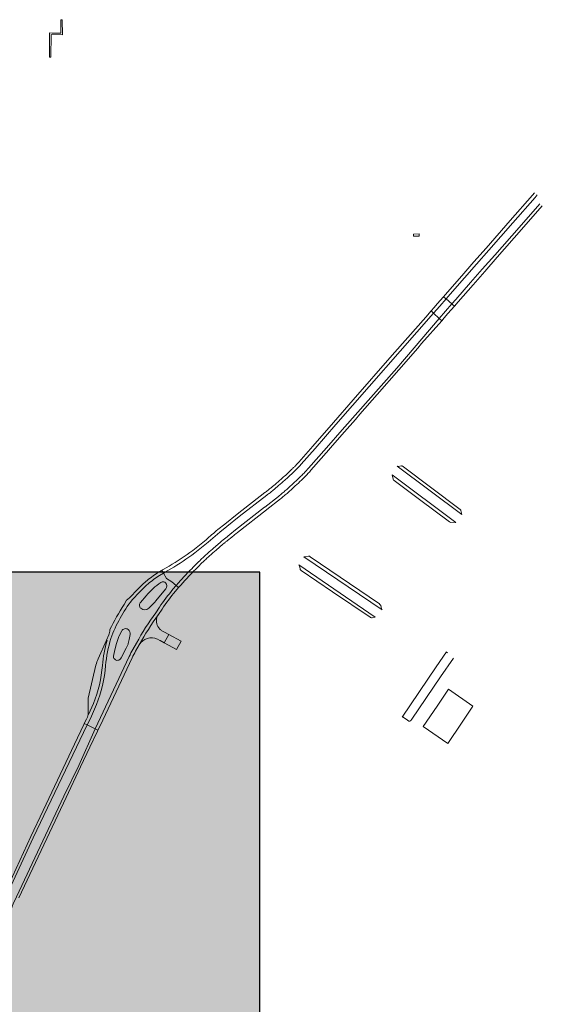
# Model space of a CAD drawing. Header units: metres. Extents: x 152391 to 157968, y 462336 to 467280.
# Tile 558 of 656: x 157132.34 to 157135.13, y 462640.69 to 462645.94. Entities that reach past the tile are written whole.
import ezdxf

# ---------------------------------------------------------------- set-up
doc = ezdxf.new("R2010")
doc.units = ezdxf.units.M
doc.header["$LTSCALE"] = 0.75
for name, color, linetype, lineweight in [('B-WE-VH-VERHARDING_ASFALT-GV', 251, 'Continuous', 18), ('B-WE-VH-VERHARDING_BETON-GV', 251, 'Continuous', 18), ('B-WE-VH-VERHARDING_HALFVERHARDING_GRIND-GV', 251, 'Continuous', 18), ('B-WE-VH-VERHARDING_STRAATBAKSTEEN-GV', 251, 'Continuous', 18), ('B-WE-VH-VERHARDING_TEGEL_RUBBER-GV', 251, 'Continuous', 18), ('X-XX-AL-TEKENBLAD-T18', 1, 'Continuous', 25), ('X-XX-AL-TEKENBLAD_VIEWPORT-V', 253, 'Continuous', 18)]:
    doc.layers.add(name, color=color, linetype=linetype, lineweight=lineweight)

msp = doc.modelspace()

# ---------------------------------------------------------------- hatches: boundary and pattern name
at = {"layer": 'X-XX-AL-TEKENBLAD_VIEWPORT-V', "transparency": 33554559}
h = msp.add_hatch(color=41, dxfattribs=at)
h.dxf.hatch_style = 1
h.paths.add_polyline_path([(157133.6203, 462642.9954), (157127.7403, 462642.9954), (157127.7403, 462636.4629), (157128.8471, 462636.4629), (157128.8471, 462636.515), (157132.1203, 462636.515), (157132.1203, 462639.5004), (157132.1814, 462639.5004), (157132.1814, 462639.6465), (157133.6203, 462639.6465)])

# ---------------------------------------------------------------- linework, layer by layer
at = {"layer": 'B-WE-VH-VERHARDING_ASFALT-GV'}
for points in [[(157135.0849, 462645.0162), (157135.0736, 462645.003), (157134.9544, 462644.8672), (157134.8264, 462644.7214), (157134.7614, 462644.6473), (157134.6968, 462644.5737), (157134.621, 462644.4871), (157134.599, 462644.462), (157134.6093, 462644.4533), (157134.6127, 462644.4503), (157134.6345, 462644.4753), (157134.7103, 462644.5619), (157134.7749, 462644.6355), (157134.84, 462644.7095), (157134.9679, 462644.8553), (157135.0872, 462644.9912), (157135.0988, 462645.0047)], [(157135.0988, 462645.0047), (157135.0872, 462644.9912), (157134.9679, 462644.8553), (157134.84, 462644.7095), (157134.7749, 462644.6355), (157134.7103, 462644.5619), (157134.6345, 462644.4753), (157134.6127, 462644.4503), (157134.6439, 462644.4237), (157134.664, 462644.4466), (157134.7435, 462644.5373), (157134.8058, 462644.6084), (157134.8721, 462644.684), (157135.0015, 462644.8314), (157135.1123, 462644.9576)], [(157135.1123, 462644.9576), (157135.0015, 462644.8314), (157134.8721, 462644.684), (157134.8058, 462644.6084), (157134.7435, 462644.5373), (157134.664, 462644.4466), (157134.6439, 462644.4237), (157134.6473, 462644.4207), (157134.6575, 462644.412), (157134.6775, 462644.4348), (157134.757, 462644.5254), (157134.8193, 462644.5965), (157134.8856, 462644.6722), (157135.015, 462644.8195), (157135.1257, 462644.9456)], [(157133.8266, 462643.5546), (157133.8337, 462643.5621), (157133.8339, 462643.5623), (157133.8407, 462643.5697), (157133.9148, 462643.6545), (157134.0254, 462643.781), (157134.5459, 462644.3741), (157134.5326, 462644.3862), (157134.5043, 462644.354), (157134.4085, 462644.2446), (157134.3259, 462644.1503), (157134.1175, 462643.9122), (157134.0126, 462643.7922), (157133.902, 462643.6657), (157133.828, 462643.5811), (157133.8214, 462643.5738), (157133.8213, 462643.5737), (157133.8143, 462643.5663)], [(157133.8637, 462643.5311), (157133.8802, 462643.5491), (157133.9753, 462643.6581), (157134.0593, 462643.7539), (157134.3505, 462644.0815), (157134.5763, 462644.3466), (157134.5459, 462644.3741), (157134.0254, 462643.781), (157133.9148, 462643.6545), (157133.8407, 462643.5697), (157133.8339, 462643.5623), (157133.8337, 462643.5621), (157133.8266, 462643.5546)], [(157133.8846, 462643.5286), (157133.8843, 462643.5284), (157133.8929, 462643.5377), (157133.9881, 462643.6469), (157133.9956, 462643.6555), (157134.0723, 462643.7433), (157134.1298, 462643.8091), (157134.1534, 462643.836), (157134.2452, 462643.9408), (157134.3607, 462644.0726), (157134.4624, 462644.189), (157134.4827, 462644.2123), (157134.5898, 462644.3345), (157134.5763, 462644.3466), (157134.3505, 462644.0815), (157134.0593, 462643.7539), (157133.9753, 462643.6581), (157133.8802, 462643.5491), (157133.8637, 462643.5311)], [(157133.6471, 462643.4188), (157133.5001, 462643.3046), (157133.4334, 462643.2517), (157133.3964, 462643.2217)], [(157133.6574, 462643.4052), (157133.5106, 462643.2912), (157133.444, 462643.2384), (157133.4071, 462643.2085), (157133.3444, 462643.1553)], [(157133.3444, 462643.1553), (157133.4071, 462643.2085), (157133.444, 462643.2384), (157133.5106, 462643.2912), (157133.6574, 462643.4052)], [(157133.7196, 462643.3991), (157133.6469, 462643.3423), (157133.645, 462643.3408), (157133.4902, 462643.22), (157133.4601, 462643.1958), (157133.4369, 462643.1771)], [(157133.4369, 462643.1771), (157133.4601, 462643.1958), (157133.4902, 462643.22), (157133.645, 462643.3408), (157133.6469, 462643.3423), (157133.7196, 462643.3991)], [(157133.4921, 462643.1997), (157133.5007, 462643.2066), (157133.6554, 462643.3274), (157133.6574, 462643.3289), (157133.73, 462643.3857)], [(157133.4477, 462643.1639), (157133.4708, 462643.1826), (157133.4835, 462643.1929)], [(157133.0849, 462642.9772), (157133.1063, 462642.9904), (157133.0977, 462643.0051)], [(157133.0977, 462643.0051), (157133.1063, 462642.9904)], [(157133.1374, 462643.0281), (157133.1047, 462643.0092)], [(157133.1459, 462643.0133), (157133.1133, 462642.9945)], [(157133.1133, 462642.9945), (157133.1459, 462643.0133)], [(157133.157, 462642.9043), (157133.1746, 462642.9242), (157133.1521, 462642.944), (157133.1228, 462642.962), (157133.1063, 462642.9904), (157133.0849, 462642.9772)], [(157133.1063, 462642.9904), (157133.1228, 462642.962), (157133.1521, 462642.944), (157133.1746, 462642.9242)], [(157133.1993, 462642.952), (157133.1852, 462642.9361), (157133.1766, 462642.9265), (157133.1746, 462642.9242), (157133.1872, 462642.913), (157133.1889, 462642.9147), (157133.1979, 462642.9248), (157133.212, 462642.9407)], [(157133.1746, 462642.9242), (157133.1766, 462642.9265), (157133.1852, 462642.9361), (157133.1993, 462642.952)], [(157132.9691, 462642.9033), (157132.9274, 462642.86)], [(157132.9397, 462642.8482), (157132.9814, 462642.8915)], [(157132.9814, 462642.8915), (157132.9397, 462642.8482)], [(157132.9822, 462642.8321), (157132.9836, 462642.834), (157133.0145, 462642.8701), (157133.0237, 462642.8803), (157133.0521, 462642.9077)], [(157133.1189, 462642.9066), (157133.0911, 462642.8728)], [(157133.1872, 462642.913), (157133.1746, 462642.9242), (157133.157, 462642.9043)], [(157133.1701, 462642.8935), (157133.178, 462642.9033), (157133.1806, 462642.9054), (157133.1872, 462642.913)], [(157132.9106, 462642.8468), (157132.8968, 462642.8235)], [(157133.0911, 462642.8728), (157133.0661, 462642.8422)], [(157132.8968, 462642.8235), (157132.8966, 462642.823)], [(157133.0429, 462642.8174), (157133.0287, 462642.8034)], [(157133.0851, 462642.8083), (157133.0657, 462642.7797)], [(157133.0657, 462642.7797), (157133.0851, 462642.8083)], [(157133.0795, 462642.7697), (157133.0991, 462642.7987)], [(157132.8404, 462642.5478), (157132.8473, 462642.5817), (157132.8559, 462642.6157), (157132.8682, 462642.6529), (157132.8699, 462642.6565), (157132.8847, 462642.6826)], [(157133.0749, 462642.6392), (157133.0869, 462642.6323), (157133.0885, 462642.6314), (157133.1113, 462642.6189), (157133.135, 462642.6637), (157133.1125, 462642.6762), (157133.0983, 462642.6832)], [(157132.8151, 462642.6608), (157132.8029, 462642.6335), (157132.8062, 462642.6323)], [(157132.9135, 462642.6013), (157132.9084, 462642.5914), (157132.8815, 462642.5392)], [(157132.963, 462642.6173), (157132.9437, 462642.5832)], [(157132.9437, 462642.5832), (157132.963, 462642.6173)], [(157132.9585, 462642.5749), (157132.9779, 462642.6091)], [(157132.7494, 462642.2899), (157132.7173, 462642.2163), (157132.7005, 462642.1819), (157132.7424, 462642.1619), (157132.9244, 462642.5464)], [(157132.9244, 462642.5464), (157132.7424, 462642.1619), (157132.7578, 462642.1546), (157132.7687, 462642.1777), (157132.9397, 462642.539)], [(157132.7016, 462642.2239), (157132.6962, 462642.2125), (157132.6851, 462642.1892), (157132.7005, 462642.1819), (157132.7173, 462642.2163), (157132.7494, 462642.2899)], [(157132.7338, 462642.2965), (157132.7077, 462642.2368), (157132.7047, 462642.2377)], [(157132.2272, 462641.0825), (157132.2591, 462641.0677), (157132.2623, 462641.0746), (157132.2663, 462641.0858), (157132.269, 462641.0947), (157132.2868, 462641.1615), (157132.2973, 462641.2038), (157132.3011, 462641.2148), (157132.3067, 462641.2292), (157132.3237, 462641.2667), (157132.5762, 462641.8019), (157132.655, 462641.9665), (157132.7424, 462642.1619), (157132.7005, 462642.1819), (157132.4126, 462641.5811), (157132.2947, 462641.3262), (157132.2604, 462641.2539), (157132.1958, 462641.1194), (157132.187, 462641.1011), (157132.2137, 462641.0887)], [(157132.3359, 462641.2609), (157132.5881, 462641.7956), (157132.6652, 462641.9581), (157132.7147, 462642.0632), (157132.755, 462642.1488), (157132.7578, 462642.1546), (157132.7424, 462642.1619), (157132.655, 462641.9665), (157132.5762, 462641.8019), (157132.3237, 462641.2667)]]:
    msp.add_lwpolyline(points, dxfattribs=at)
for points in [[(157134.6127, 462644.4503), (157134.6093, 462644.4533), (157134.599, 462644.462), (157134.5655, 462644.4238), (157134.5654, 462644.4237), (157134.5486, 462644.4045), (157134.5326, 462644.3862), (157134.5459, 462644.3741), (157134.579, 462644.4119), (157134.5791, 462644.4119)], [(157134.6439, 462644.4237), (157134.6127, 462644.4503), (157134.5791, 462644.4119), (157134.579, 462644.4119), (157134.5459, 462644.3741), (157134.5763, 462644.3466)], [(157134.6473, 462644.4207), (157134.6439, 462644.4237), (157134.5763, 462644.3466), (157134.5898, 462644.3345), (157134.6032, 462644.3498), (157134.6229, 462644.3724), (157134.6228, 462644.3724), (157134.6575, 462644.412)], [(157133.177, 462642.5829), (157133.2017, 462642.6273), (157133.135, 462642.6637), (157133.1113, 462642.6189), (157133.1329, 462642.6072)], [(157132.1748, 462641.1067), (157132.187, 462641.1011), (157132.1958, 462641.1194), (157132.2604, 462641.2539), (157132.2947, 462641.3262), (157132.4126, 462641.5811), (157132.7005, 462642.1819), (157132.6851, 462642.1892), (157132.6826, 462642.1838), (157132.6334, 462642.0792), (157132.4665, 462641.7265), (157132.4004, 462641.5869), (157132.2825, 462641.332)]]:
    msp.add_lwpolyline(points, close=True, dxfattribs=at)
for points in [[(157133.7636, 462643.5174, -0.004772), (157133.7417, 462643.4975)], [(157133.7911, 462643.5434, -0.004123), (157133.7636, 462643.5174)], [(157133.8028, 462643.5311, -0.004095), (157133.7751, 462643.505)], [(157133.7751, 462643.505, 0.004095), (157133.8028, 462643.5311)], [(157133.8028, 462643.5548, -0.004761), (157133.7911, 462643.5434)], [(157133.8143, 462643.5663, -0.004329), (157133.8028, 462643.5548)], [(157133.8148, 462643.5427, -0.005113), (157133.8028, 462643.5311)], [(157133.8028, 462643.5311, 0.005113), (157133.8148, 462643.5427)], [(157133.8266, 462643.5546, -0.004219), (157133.8148, 462643.5427)], [(157133.8148, 462643.5427, 0.004219), (157133.8266, 462643.5546)], [(157133.856, 462643.5231, -0.006642), (157133.8395, 462643.5065)], [(157133.8395, 462643.5065, 0.006642), (157133.856, 462643.5231)], [(157133.8637, 462643.5311, -0.002543), (157133.856, 462643.5231)], [(157133.856, 462643.5231, 0.002543), (157133.8637, 462643.5311)], [(157133.8682, 462643.5113, 0.006244), (157133.8846, 462643.5286)], [(157133.7092, 462643.469, -0.007119), (157133.681, 462643.4453)], [(157133.7417, 462643.4975, -0.005093), (157133.7092, 462643.469)], [(157133.753, 462643.4848, -0.005035), (157133.7203, 462643.4561)], [(157133.7203, 462643.4561, 0.005035), (157133.753, 462643.4848)], [(157133.7751, 462643.505, -0.004968), (157133.753, 462643.4848)], [(157133.753, 462643.4848, 0.004968), (157133.7751, 462643.505)], [(157133.7976, 462643.467, -0.003126), (157133.7676, 462643.4394)], [(157133.7676, 462643.4394, 0.003126), (157133.7976, 462643.467)], [(157133.8306, 462643.4979, -0.002974), (157133.7976, 462643.467)], [(157133.7976, 462643.467, 0.002974), (157133.8306, 462643.4979)], [(157133.8091, 462643.4546, 0.002657), (157133.8422, 462643.4855)], [(157133.8395, 462643.5065, -0.008019), (157133.8306, 462643.4979)], [(157133.8306, 462643.4979, 0.008019), (157133.8395, 462643.5065)], [(157133.8422, 462643.4855, 0.008242), (157133.8515, 462643.4944)], [(157133.8515, 462643.4944, 0.006539), (157133.8682, 462643.5113)], [(157133.6642, 462643.4318, -0.007264), (157133.6471, 462643.4188)], [(157133.6747, 462643.4184, -0.006897), (157133.6574, 462643.4052)], [(157133.6574, 462643.4052, 0.006897), (157133.6747, 462643.4184)], [(157133.681, 462643.4453, -0.00727), (157133.6642, 462643.4318)], [(157133.6918, 462643.4321, -0.007142), (157133.6747, 462643.4184)], [(157133.6747, 462643.4184, 0.007142), (157133.6918, 462643.4321)], [(157133.7203, 462643.4561, -0.006869), (157133.6918, 462643.4321)], [(157133.6918, 462643.4321, 0.006869), (157133.7203, 462643.4561)], [(157133.7397, 462643.4153, -0.006344), (157133.7196, 462643.3991)], [(157133.7196, 462643.3991, 0.006344), (157133.7397, 462643.4153)], [(157133.7593, 462643.432, -0.00714), (157133.7397, 462643.4153)], [(157133.7397, 462643.4153, 0.00714), (157133.7593, 462643.432)], [(157133.7505, 462643.4022, 0.007261), (157133.7705, 462643.4192)], [(157133.7676, 462643.4394, -0.003804), (157133.7593, 462643.432)], [(157133.7593, 462643.432, 0.003804), (157133.7676, 462643.4394)], [(157133.7705, 462643.4192, 0.00435), (157133.7791, 462643.4269)], [(157133.7791, 462643.4269, 0.003112), (157133.8091, 462643.4546)], [(157133.73, 462643.3857, 0.006769), (157133.7505, 462643.4022)], [(157133.3964, 462643.2217, 0.002923), (157133.3649, 462643.1952)], [(157133.3336, 462643.1684, -0.005161), (157133.2627, 462643.1112)], [(157133.3444, 462643.1553, -0.005136), (157133.2732, 462643.0978)], [(157133.2732, 462643.0978, 0.005136), (157133.3444, 462643.1553)], [(157133.3649, 462643.1952, 0.002765), (157133.3336, 462643.1684)], [(157133.424, 462643.1665, 0.00348), (157133.4006, 462643.1468)], [(157133.4006, 462643.1468, -0.00348), (157133.424, 462643.1665)], [(157133.4116, 462643.1339, -0.003506), (157133.4348, 462643.1534)], [(157133.4369, 462643.1771, 0.00168), (157133.424, 462643.1665)], [(157133.424, 462643.1665, -0.00168), (157133.4369, 462643.1771)], [(157133.4348, 462643.1534, -0.002163), (157133.4477, 462643.1639)], [(157133.4835, 462643.1929, -0.003268), (157133.4921, 462643.1997)], [(157133.2627, 462643.1112, -0.036077), (157133.1374, 462643.0281)], [(157133.2732, 462643.0978, -0.036151), (157133.1459, 462643.0133)], [(157133.1459, 462643.0133, 0.036151), (157133.2732, 462643.0978)], [(157133.376, 462643.1257, 0.003226), (157133.3414, 462643.0953)], [(157133.3414, 462643.0953, -0.003226), (157133.376, 462643.1257)], [(157133.3526, 462643.0825, -0.003239), (157133.3871, 462643.1128)], [(157133.4006, 462643.1468, 0.002606), (157133.376, 462643.1257)], [(157133.376, 462643.1257, -0.002606), (157133.4006, 462643.1468)], [(157133.3871, 462643.1128, -0.002854), (157133.4116, 462643.1339)], [(157133.3067, 462643.0631, 0.004071), (157133.2795, 462643.0362)], [(157133.2795, 462643.0362, -0.004071), (157133.3067, 462643.0631)], [(157133.2915, 462643.0242, -0.004094), (157133.3186, 462643.0509)], [(157133.325, 462643.0804, 0.005904), (157133.3067, 462643.0631)], [(157133.3067, 462643.0631, -0.005904), (157133.325, 462643.0804)], [(157133.3186, 462643.0509, -0.006271), (157133.3365, 462643.0679)], [(157133.3414, 462643.0953, 0.00672), (157133.325, 462643.0804)], [(157133.325, 462643.0804, -0.00672), (157133.3414, 462643.0953)], [(157133.3365, 462643.0679, -0.006531), (157133.3526, 462643.0825)], [(157133.0758, 462642.9916, 0.037165), (157133.0125, 462642.9448)], [(157133.0977, 462643.0051, 0.006797), (157133.0758, 462642.9916)], [(157133.1047, 462643.0092, 0.002122), (157133.0977, 462643.0051)], [(157133.1133, 462642.9945, 0.002759), (157133.1063, 462642.9904)], [(157133.1063, 462642.9904, -0.002759), (157133.1133, 462642.9945)], [(157133.2499, 462643.0063, 0.004746), (157133.2283, 462642.9836)], [(157133.2283, 462642.9836, -0.004746), (157133.2499, 462643.0063)], [(157133.2407, 462642.972, -0.005018), (157133.2621, 462642.9944)], [(157133.2795, 462643.0362, 0.003864), (157133.2499, 462643.0063)], [(157133.2499, 462643.0063, -0.003864), (157133.2795, 462643.0362)], [(157133.2621, 462642.9944, -0.003887), (157133.2915, 462643.0242)], [(157133.0125, 462642.9448, 0.021919), (157132.9691, 462642.9033)], [(157133.0236, 462642.932, -0.036938), (157133.0849, 462642.9772)], [(157133.0849, 462642.9772, 0.036938), (157133.0236, 462642.932)], [(157133.0521, 462642.9077, -0.055709), (157133.0929, 462642.94)], [(157133.0929, 462642.94, -0.019513), (157133.0998, 462642.9436)], [(157133.0998, 462642.9436, -0.053421), (157133.1026, 462642.9445)], [(157133.1026, 462642.9445, -0.218842), (157133.1145, 462642.9417)], [(157133.1145, 462642.9417, -0.047407), (157133.118, 462642.9384)], [(157133.2283, 462642.9836, 0.004959), (157133.1993, 462642.952)], [(157133.1993, 462642.952, -0.004959), (157133.2283, 462642.9836)], [(157133.212, 462642.9407, -0.005163), (157133.2407, 462642.972)], [(157132.9814, 462642.8915, -0.021766), (157133.0236, 462642.932)], [(157133.0236, 462642.932, 0.021766), (157132.9814, 462642.8915)], [(157133.157, 462642.9043, 0.021026), (157133.0851, 462642.8083)], [(157133.0851, 462642.8083, -0.021026), (157133.157, 462642.9043)], [(157133.0991, 462642.7987, -0.021103), (157133.1701, 462642.8935)], [(157133.118, 462642.9384, -0.365198), (157133.1189, 462642.9066)], [(157132.8271, 462642.6426, -0.078558), (157132.9397, 462642.8482)], [(157132.9397, 462642.8482, 0.078558), (157132.8271, 462642.6426)], [(157132.9192, 462642.8525, -0.035543), (157132.9106, 462642.8468)], [(157132.9274, 462642.86, -0.039141), (157132.9192, 462642.8525)], [(157133.0661, 462642.8422, -0.022465), (157133.0429, 462642.8174)], [(157132.8966, 462642.823, 0.022119), (157132.8209, 462642.6893)], [(157132.9813, 462642.8095, -0.119292), (157132.9791, 462642.8248)], [(157132.9791, 462642.8248, -0.127319), (157132.9822, 462642.8321)], [(157132.986, 462642.8033, -0.116298), (157132.9813, 462642.8095)], [(157133.0287, 462642.8034, -0.39105), (157132.986, 462642.8033)], [(157133.0657, 462642.7797, 0.030269), (157132.963, 462642.6173)], [(157132.963, 462642.6173, -0.030269), (157133.0657, 462642.7797)], [(157132.9779, 462642.6091, -0.030218), (157133.0795, 462642.7697)], [(157133.0795, 462642.7697, 0.030218), (157132.9779, 462642.6091)], [(157133.0869, 462642.6925, -0.267669), (157133.0714, 462642.7539)], [(157133.0714, 462642.7539, -0.058215), (157133.0795, 462642.7697)], [(157132.8209, 462642.6893, -0.095686), (157132.8151, 462642.6608)], [(157132.8847, 462642.6826, -0.43811), (157132.9184, 462642.6906)], [(157132.9184, 462642.6906, -0.295757), (157132.9291, 462642.6628)], [(157133.0983, 462642.6832, -0.05658), (157133.0869, 462642.6925)], [(157132.8062, 462642.6323, 0.05093), (157132.7813, 462642.499)], [(157132.7983, 462642.4977, -0.057), (157132.8271, 462642.6426)], [(157132.8271, 462642.6426, 0.057), (157132.7983, 462642.4977)], [(157132.9225, 462642.6289, -0.00885), (157132.9192, 462642.6162)], [(157132.9291, 462642.6628, -0.022371), (157132.9225, 462642.6289)], [(157132.9779, 462642.6091, -0.382567), (157133.0749, 462642.6392)], [(157132.9192, 462642.6162, -0.045171), (157132.9135, 462642.6013)], [(157132.9437, 462642.5832, 0.014401), (157132.9244, 462642.5464)], [(157132.9244, 462642.5464, -0.014401), (157132.9437, 462642.5832)], [(157132.9397, 462642.539, -0.014238), (157132.9585, 462642.5749)], [(157132.8431, 462642.5362, -0.197704), (157132.8404, 462642.5478)], [(157132.8553, 462642.5266, -0.126215), (157132.8431, 462642.5362)], [(157132.863, 462642.5259, -0.138821), (157132.8553, 462642.5266)], [(157132.8815, 462642.5392, -0.238347), (157132.863, 462642.5259)], [(157132.7813, 462642.499, -0.077769), (157132.7338, 462642.2965)], [(157132.7494, 462642.2899, 0.077796), (157132.7983, 462642.4977)], [(157132.7983, 462642.4977, -0.077796), (157132.7494, 462642.2899)], [(157132.7047, 462642.2377, -0.110874), (157132.7016, 462642.2239)]]:
    msp.add_lwpolyline(points, format="xyb", dxfattribs=at)
at = {"layer": 'B-WE-VH-VERHARDING_BETON-GV'}
for points in [[(157132.8062, 462642.6323), (157132.8029, 462642.6335), (157132.7592, 462642.5342)], [(157132.7469, 462642.4998), (157132.7053, 462642.324), (157132.7047, 462642.2377), (157132.7077, 462642.2368), (157132.7338, 462642.2965)]]:
    msp.add_lwpolyline(points, dxfattribs=at)
for points in [[(157132.7813, 462642.499, -0.05093), (157132.8062, 462642.6323)], [(157132.7592, 462642.5342, 0.025802), (157132.7469, 462642.4998)], [(157132.7338, 462642.2965, 0.077769), (157132.7813, 462642.499)]]:
    msp.add_lwpolyline(points, format="xyb", dxfattribs=at)
at = {"layer": 'B-WE-VH-VERHARDING_HALFVERHARDING_GRIND-GV'}
msp.add_lwpolyline([(157132.5073, 462645.7374), (157132.508, 462645.8583), (157132.5687, 462645.857), (157132.5676, 462645.9373), (157132.5591, 462645.9372), (157132.5594, 462645.9182), (157132.5601, 462645.8653), (157132.5145, 462645.8664), (157132.4995, 462645.8668), (157132.4992, 462645.8218), (157132.4992, 462645.8086), (157132.4988, 462645.7374)], close=True, dxfattribs=at)
at = {"layer": 'B-WE-VH-VERHARDING_STRAATBAKSTEEN-GV'}
for points in [[(157134.4686, 462644.7848), (157134.4691, 462644.7953), (157134.4692, 462644.7963), (157134.4392, 462644.7961), (157134.4391, 462644.7847), (157134.4686, 462644.7847)], [(157134.6961, 462643.3022), (157134.6918, 462643.3242), (157134.6908, 462643.3257), (157134.6888, 462643.3282), (157134.3794, 462643.5611), (157134.3779, 462643.5607), (157134.3759, 462643.5612), (157134.3555, 462643.5588), (157134.3525, 462643.5599)], [(157134.3332, 462643.4857), (157134.3332, 462643.4855), (157134.3367, 462643.483), (157134.4721, 462643.3824), (157134.6307, 462643.2631), (157134.6382, 462643.2601), (157134.6566, 462643.2614), (157134.6616, 462643.2604), (157134.6641, 462643.2604), (157134.3254, 462643.5135), (157134.3313, 462643.4905)]]:
    msp.add_lwpolyline(points, close=True, dxfattribs=at)
for points in [[(157133.8639, 462643.0769, -0.247608), (157133.8545, 462643.0779)], [(157133.8848, 462643.0798, 0.161561), (157133.8789, 462643.0798)], [(157133.8888, 462643.0772, 0.129863), (157133.8848, 462643.0798)], [(157133.8287, 462643.0347, -0.12716), (157133.8312, 462643.0281)], [(157133.8346, 462643.0141, 0.187785), (157133.837, 462643.0071)], [(157133.837, 462643.0071, 0.138279), (157133.8415, 462643.004)], [(157134.2647, 462642.8174, 0.161159), (157134.2586, 462642.8258)], [(157134.2721, 462642.7948, -0.141414), (157134.2696, 462642.7993)], [(157134.2086, 462642.7557, 0.076231), (157134.2108, 462642.7538)], [(157134.211, 462642.7536, 0.221704), (157134.219, 462642.7527)], [(157134.6197, 462642.5666, -0.453126), (157134.6153, 462642.571)], [(157134.3781, 462642.224, -0.32014), (157134.3839, 462642.224)], [(157134.4231, 462642.2032, 0.079145), (157134.4248, 462642.2052)], [(157134.4149, 462642.2018, 0.27485), (157134.4231, 462642.2032)]]:
    msp.add_lwpolyline(points, format="xyb", dxfattribs=at)
for points in [[(157133.8545, 462643.0779), (157134.2721, 462642.7948)], [(157133.8789, 462643.0798), (157133.8639, 462643.0769)], [(157134.2586, 462642.8258), (157134.2578, 462642.8264), (157133.8888, 462643.0772)], [(157134.219, 462642.7527), (157134.2345, 462642.7556), (157133.8287, 462643.0347)], [(157133.8312, 462643.0281), (157133.8346, 462643.0141)], [(157133.8415, 462643.004), (157134.0072, 462642.8912), (157134.2086, 462642.7557)], [(157134.2696, 462642.7993), (157134.2647, 462642.8174)], [(157134.2108, 462642.7538), (157134.211, 462642.7536)], [(157134.6153, 462642.571), (157134.5597, 462642.492), (157134.3781, 462642.224)], [(157134.5839, 462642.438), (157134.6519, 462642.5375)], [(157134.4248, 462642.2052), (157134.43, 462642.2129), (157134.5839, 462642.438)], [(157134.3839, 462642.224), (157134.3961, 462642.2152), (157134.3993, 462642.2129), (157134.4149, 462642.2018)]]:
    msp.add_lwpolyline(points, dxfattribs=at)
at = {"layer": 'B-WE-VH-VERHARDING_TEGEL_RUBBER-GV'}
msp.add_lwpolyline([(157134.565, 462642.2822), (157134.4911, 462642.173), (157134.6223, 462642.0835), (157134.6955, 462642.192), (157134.7557, 462642.2811), (157134.6256, 462642.3717)], close=True, dxfattribs=at)
at = {"layer": 'X-XX-AL-TEKENBLAD-T18', "flags": 128}
msp.add_lwpolyline([(157133.6203, 462642.9954), (157127.7403, 462642.9954), (157127.7403, 462636.4629), (157128.8471, 462636.4629), (157128.8471, 462636.515), (157132.1203, 462636.515), (157132.1203, 462639.5004), (157132.1814, 462639.5004), (157132.1814, 462639.6465), (157133.6203, 462639.6465)], close=True, dxfattribs=at)

doc.saveas('drawing.dxf')
